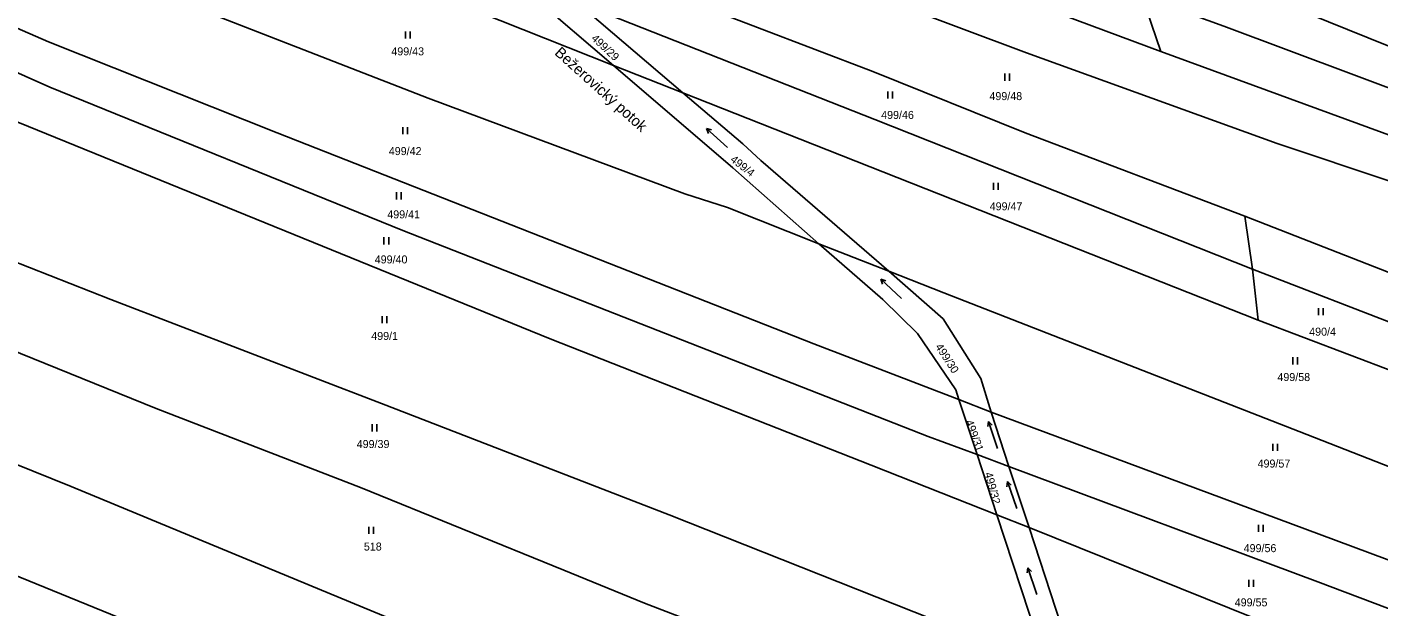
# Model space of a CAD drawing. Extents: x -7483133 to -743907, y -11317770 to -1129777.
# Drawn here: x -748539 to -748251.7, y -1130765.3 to -1130642.1 of the extents above; entities that cross this region are included whole.
import ezdxf

# ---------------------------------------------------------------- set-up
doc = ezdxf.new("R2010")
doc.units = 0
for name, color, linetype in [('Hranice parcel', 7, 'Continuous'), ('Parcelní čísla', 7, 'Continuous'), ('Pop  PČ popisy', 7, 'Continuous'), ('Značky kultur', 7, 'Continuous')]:
    doc.layers.add(name, color=color, linetype=linetype)

msp = doc.modelspace()

# ---------------------------------------------------------------- linework, layer by layer
at = {"layer": 'Hranice parcel'}
for p, q in [((-748301.92, -1130625.04), (-748240.56, -1130649.85)), ((-748437.09, -1130630.78), (-748414.36, -1130650.31)), ((-748399.6, -1130656.07), (-748422.31, -1130636.78)), ((-748302.08, -1130635.58), (-748298.06, -1130647.31)), ((-748298.06, -1130647.31), (-748223.38, -1130674.7)), ((-748399.6, -1130656.07), (-748414.36, -1130650.31)), ((-748192.08, -1130716.76), (-748280.18, -1130682.27)), ((-748280.18, -1130682.27), (-748278.6, -1130693.52)), ((-748370.74, -1130688.16), (-748355.87, -1130694.01)), ((-748278.6, -1130693.52), (-748244.7, -1130706.67)), ((-748278.6, -1130693.52), (-748277.39, -1130704.35)), ((-748277.39, -1130704.35), (-748248.26, -1130715.42)), ((-748340.95, -1130721.23), (-748334.14, -1130723.95)), ((-748340.95, -1130721.23), (-748337.1, -1130732.95)), ((-748330.34, -1130735.47), (-748334.14, -1130723.95)), ((-748337.1, -1130732.95), (-748330.34, -1130735.47)), ((-748337.1, -1130732.95), (-748332.9, -1130745.74)), ((-748326.07, -1130748.44), (-748330.34, -1130735.47)), ((-748332.9, -1130745.74), (-748326.07, -1130748.44)), ((-748322.49, -1130777.44), (-748332.9, -1130745.74))]:
    msp.add_line(p, q, dxfattribs=at)
for points in [[(-748485.04, -1130582.73), (-748469.61, -1130589.74), (-748431.04, -1130608.33), (-748396.79, -1130621.28), (-748326.64, -1130647.59), (-748273.31, -1130666.87), (-748248.94, -1130675.02), (-748226.83, -1130683.61)], [(-748418.92, -1130600.37), (-748345.69, -1130629.51), (-748298.06, -1130647.31)], [(-748370.74, -1130688.16), (-748390.16, -1130680.44), (-748399.18, -1130677.54), (-748453.71, -1130657.26), (-748528.86, -1130627.98), (-748582.3, -1130606.18)], [(-748280.18, -1130682.27), (-748326.88, -1130664.57), (-748359.23, -1130651.59), (-748396.02, -1130637.54), (-748426.83, -1130625.94), (-748442.43, -1130619.67)], [(-748340.95, -1130721.23), (-748371.81, -1130709.41), (-748485.85, -1130664.58), (-748534.39, -1130645.25), (-748586.34, -1130622.61)], [(-748414.36, -1130650.31), (-748452.93, -1130634.95), (-748474.99, -1130628.2)], [(-748337.1, -1130732.95), (-748347.47, -1130729.08), (-748459.12, -1130685.32), (-748534.17, -1130654.92), (-748588.68, -1130630.55)], [(-748422.31, -1130636.78), (-748358.85, -1130661.76), (-748278.6, -1130693.52)], [(-748302.08, -1130635.58), (-748284.66, -1130641.91), (-748243.24, -1130657.42)], [(-748332.9, -1130745.74), (-748359.6, -1130735.19), (-748427.81, -1130708.36), (-748542.83, -1130661.55), (-748593.74, -1130637.98)], [(-748414.36, -1130650.31), (-748389.01, -1130672.04), (-748370.74, -1130688.16)], [(-748399.6, -1130656.07), (-748374.67, -1130665.95), (-748277.39, -1130704.35)], [(-748355.87, -1130694.01), (-748383.04, -1130670.46), (-748386.85, -1130666.91), (-748399.6, -1130656.07)], [(-748606.79, -1130664), (-748593.41, -1130669.82), (-748555.79, -1130686.41), (-748521.14, -1130699.97), (-748463.67, -1130722.09), (-748402.55, -1130745.71), (-748322.49, -1130777.44)], [(-748370.74, -1130688.16), (-748357.13, -1130699.98), (-748349.74, -1130707.22), (-748341.63, -1130719.17), (-748340.95, -1130721.23)], [(-748591.33, -1130689.59), (-748556.18, -1130705.09), (-748511.54, -1130723.13), (-748468.11, -1130739.92), (-748424.93, -1130757.48), (-748407.79, -1130764.49), (-748381.4, -1130774.63), (-748330.32, -1130793.51), (-748323.6, -1130795.85)], [(-748334.14, -1130723.95), (-748336.28, -1130716.76), (-748344.32, -1130704.11), (-748355.87, -1130694.01)], [(-748192.95, -1130757.36), (-748219.82, -1130747.15), (-748267.04, -1130728.69), (-748344.18, -1130698.6), (-748355.87, -1130694.01)], [(-748600.62, -1130708.93), (-748572.02, -1130722.05), (-748553.57, -1130730.11), (-748529.63, -1130739.69), (-748429.06, -1130781.38), (-748394.01, -1130795.35), (-748336, -1130816.73)], [(-748198.84, -1130774.24), (-748264.42, -1130749.83), (-748334.14, -1130723.95)], [(-748609.37, -1130729.04), (-748586.47, -1130739.97), (-748565.25, -1130748.92), (-748478.86, -1130784.11), (-748430.59, -1130803.91), (-748354.99, -1130834.29)], [(-748202.3, -1130783.51), (-748264.68, -1130759.98), (-748330.34, -1130735.47)], [(-748315.72, -1130779.81), (-748319.21, -1130769.27), (-748326.07, -1130748.44)], [(-748220.29, -1130789.23), (-748278.03, -1130767.72), (-748326.07, -1130748.44)]]:
    msp.add_lwpolyline(points, dxfattribs=at)
at = {"layer": 'Značky kultur'}
for p, q in [((-748458.55, -1130644.59), (-748458.55, -1130643.09)), ((-748457.55, -1130644.59), (-748457.55, -1130643.09)), ((-748331.23, -1130653.52), (-748331.23, -1130652.02)), ((-748330.23, -1130653.52), (-748330.23, -1130652.02)), ((-748356.1, -1130657.3), (-748356.1, -1130655.8)), ((-748355.1, -1130657.3), (-748355.1, -1130655.8)), ((-748459.11, -1130664.9), (-748459.11, -1130663.4)), ((-748458.11, -1130664.9), (-748458.11, -1130663.4)), ((-748390.12, -1130667.69), (-748394.58, -1130663.68)), ((-748394.58, -1130663.68), (-748394.19, -1130664.7)), ((-748394.58, -1130663.68), (-748393.52, -1130663.96)), ((-748333.62, -1130676.71), (-748333.62, -1130675.21)), ((-748332.62, -1130676.71), (-748332.62, -1130675.21)), ((-748460.46, -1130678.72), (-748460.46, -1130677.22)), ((-748459.46, -1130678.72), (-748459.46, -1130677.22)), ((-748463.13, -1130688.29), (-748463.13, -1130686.79)), ((-748462.13, -1130688.29), (-748462.13, -1130686.79)), ((-748353.2, -1130699.79), (-748357.59, -1130695.7)), ((-748357.59, -1130695.7), (-748357.22, -1130696.73)), ((-748357.59, -1130695.7), (-748356.53, -1130696)), ((-748264.57, -1130703.34), (-748264.57, -1130701.84)), ((-748263.57, -1130703.34), (-748263.57, -1130701.84)), ((-748463.53, -1130705.04), (-748463.53, -1130703.54)), ((-748462.53, -1130705.04), (-748462.53, -1130703.54)), ((-748270, -1130713.77), (-748270, -1130712.27)), ((-748269, -1130713.77), (-748269, -1130712.27)), ((-748465.62, -1130728), (-748465.62, -1130726.5)), ((-748464.62, -1130728), (-748464.62, -1130726.5)), ((-748334.65, -1130725.92), (-748334.83, -1130727)), ((-748332.8, -1130731.62), (-748334.65, -1130725.92)), ((-748334.65, -1130725.92), (-748333.88, -1130726.69)), ((-748274.27, -1130732.14), (-748274.27, -1130730.64)), ((-748273.27, -1130732.14), (-748273.27, -1130730.64)), ((-748330.62, -1130738.69), (-748330.78, -1130739.78)), ((-748328.67, -1130744.37), (-748330.62, -1130738.69)), ((-748330.62, -1130738.69), (-748329.83, -1130739.46)), ((-748466.34, -1130749.77), (-748466.34, -1130748.27)), ((-748465.34, -1130749.77), (-748465.34, -1130748.27)), ((-748277.33, -1130749.33), (-748277.33, -1130747.83)), ((-748276.33, -1130749.33), (-748276.33, -1130747.83)), ((-748326.33, -1130756.98), (-748326.49, -1130758.07)), ((-748324.38, -1130762.66), (-748326.33, -1130756.98)), ((-748326.33, -1130756.98), (-748325.54, -1130757.75)), ((-748279.34, -1130761.04), (-748279.34, -1130759.54)), ((-748278.34, -1130761.04), (-748278.34, -1130759.54))]:
    msp.add_line(p, q, dxfattribs=at)

# ---------------------------------------------------------------- texts
at = {"layer": 'Parcelní čísla'}
for s, rotation, p in [('499/29', 317, (-748419.22, -1130644.71)), ('499/4', 322, (-748389.69, -1130670.54)), ('499/30', 303, (-748346.06, -1130710.03)), ('499/31', 290, (-748339.62, -1130725.92)), ('499/32', 285, (-748335.53, -1130736.92))]:
    msp.add_text(s, height=1.7, rotation=rotation, dxfattribs=at).set_placement(p)
for s, p in [('499/43', (-748461.57, -1130648.13)), ('499/48', (-748334.48, -1130657.64)), ('499/46', (-748357.49, -1130661.64)), ('499/42', (-748462.11, -1130669.32)), ('499/47', (-748334.43, -1130681.05)), ('499/41', (-748462.43, -1130682.76)), ('499/40', (-748465.1, -1130692.33)), ('499/1', (-748465.84, -1130708.59)), ('490/4', (-748266.54, -1130707.68)), ('499/58', (-748273.29, -1130717.32)), ('499/39', (-748468.93, -1130731.55)), ('499/57', (-748277.5, -1130735.69)), ('518', (-748467.41, -1130753.32)), ('499/56', (-748280.46, -1130753.66)), ('499/55', (-748282.36, -1130765.18))]:
    msp.add_text(s, height=1.7, dxfattribs=at).set_placement(p)
at = {"layer": 'Pop  PČ popisy'}
msp.add_text('Bežerovický potok', height=2.3, rotation=318, dxfattribs=at).set_placement((-748427.04, -1130647.82))

doc.saveas('drawing.dxf')
